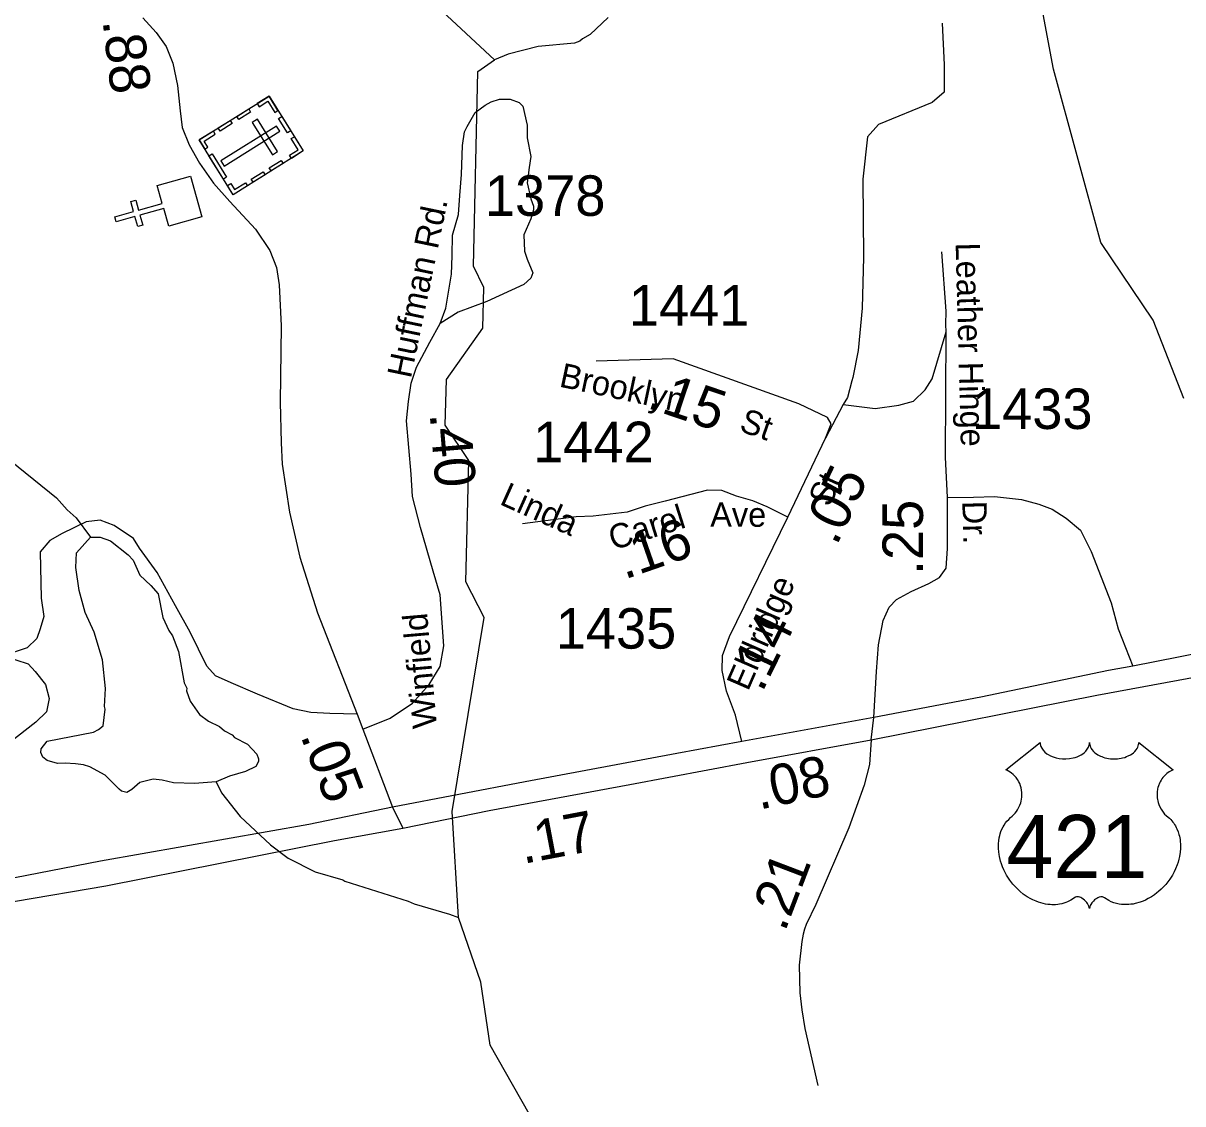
# Model space of a CAD drawing. Extents: x 1248089 to 1457196, y 820910 to 988753.
# Drawn here: x 1327787 to 1331365, y 878794 to 882128 of the extents above; entities that cross this region are included whole.
import ezdxf

# ---------------------------------------------------------------- set-up
doc = ezdxf.new("R2010")
doc.units = 0
for name, color, linetype in [('Exist Cultural Cemetery CELL', 7, 'Continuous'), ('Exist Cultural Church CELL', 7, 'Continuous'), ('Exist Hydrographic Misc Water Feature', 7, 'Continuous'), ('Exist Road Non-System Type 51', 7, 'Continuous'), ('Exist Road Primary US Divided Attributed', 7, 'Continuous'), ('Exist Road Primary US Mileage Hundredths English Label', 7, 'Continuous'), ('Exist Road Primary US Shield Number Label', 7, 'Continuous'), ('Exist Road Secondary Type 41 Attributed', 7, 'Continuous'), ('Exist Road Secondary Type 51 Attributed', 7, 'Continuous'), ('Exist Road Secondary Type 51 Label', 7, 'Continuous'), ('Prop GRAU CAT1 Cell', 7, 'Continuous'), ('Prop Horizontal Alignment Direction Label', 7, 'Continuous'), ('Prop Lane Lines', 7, 'Continuous')]:
    doc.layers.add(name, color=color, linetype=linetype)

msp = doc.modelspace()

# ---------------------------------------------------------------- linework, layer by layer
at = {"layer": 'Exist Cultural Cemetery CELL'}
for points in [[(1328545.3, 881903), (1328650.8, 881734.2), (1328434.9, 881599.2), (1328329.4, 881768.1)], [(1328508.6, 881880.1), (1328514.6, 881870.4), (1328541.9, 881887.5), (1328563.4, 881853.1), (1328572.8, 881859), (1328545.3, 881903)], [(1328445.7, 881840.8), (1328482.4, 881863.7), (1328488.4, 881854.1), (1328451.7, 881831.1)], [(1328584.5, 881840.2), (1328612, 881796.2), (1328602.3, 881790.2), (1328574.9, 881834.2)], [(1328388.7, 881805.2), (1328425.4, 881828.1), (1328431.4, 881818.5), (1328394.7, 881795.5)], [(1328578.2, 881795), (1328568.3, 881810.9), (1328396.4, 881703.4), (1328406.3, 881687.6)], [(1328509.2, 881832.3), (1328493.4, 881822.4), (1328555.8, 881722.6), (1328571.6, 881732.5)], [(1328346.9, 881740), (1328356.7, 881746.1), (1328345, 881764.8), (1328379.3, 881786.2), (1328373.4, 881795.6), (1328329.4, 881768.1)], [(1328614.1, 881711.1), (1328608.1, 881720.8), (1328635.4, 881737.8), (1328613.9, 881772.2), (1328623.3, 881778.1), (1328650.8, 881734.1)], [(1328369.6, 881725.4), (1328414.5, 881653.5), (1328404.9, 881647.4), (1328359.9, 881719.4)], [(1328546.1, 881682.1), (1328582.8, 881705.1), (1328588.8, 881695.4), (1328552.1, 881672.4)], [(1328490.1, 881647.2), (1328526.9, 881670.1), (1328532.9, 881660.5), (1328496.2, 881637.5)], [(1328417.3, 881627.3), (1328427.1, 881633.4), (1328438.7, 881614.8), (1328473, 881636.2), (1328478.9, 881626.7), (1328434.9, 881599.2)]]:
    msp.add_lwpolyline(points, close=True, dxfattribs=at)
at = {"layer": 'Exist Cultural Church CELL'}
msp.add_lwpolyline([(1328235.8, 881501.9), (1328220.3, 881556.6), (1328147, 881536.1), (1328155.6, 881505.3), (1328140.2, 881501), (1328131.6, 881531.8), (1328073.7, 881515.5), (1328069.4, 881531), (1328127.3, 881547.2), (1328118.6, 881578), (1328134, 881582.3), (1328142.7, 881551.5), (1328216, 881572.1), (1328200.5, 881627.6), (1328303, 881656.4), (1328338.3, 881530.6)], close=True, dxfattribs=at)
at = {"layer": 'Exist Hydrographic Misc Water Feature'}
for points in [[(1331367.6, 880970.4), (1331272.6, 881211.9), (1331111.6, 881451.4), (1330965.6, 881986.2), (1330921.6, 882223.5), (1331006.6, 883012.9), (1331124.6, 883417.7), (1331194.5, 883567.3), (1331382.6, 883753.9)], [(1329395.6, 878679.1), (1329227.6, 878974.6), (1329198.6, 879169), (1329129.6, 879368.3), (1329110.6, 879696), (1329208.6, 880294.7), (1329152.5, 880404.2), (1329161.5, 880778.4), (1329088.5, 880888.1), (1329092.5, 881029.2), (1329204.6, 881187.7), (1329207.6, 881312.4), (1329175.6, 881378.8), (1329189.5, 881979.2), (1329241.3, 882015.7), (1328889.5, 882343.1)], [(1329592, 882146.2), (1329536.5, 882093.8), (1329512.1, 882080.5), (1329503.9, 882072.7), (1329487.7, 882067.2), (1329375.3, 882056.5), (1329282.7, 882033.1), (1329241.3, 882015.7)], [(1327723.3, 880798.6), (1327889.5, 880663.9), (1327922.5, 880626.9), (1327949.8, 880602.2), (1327994.1, 880542)], [(1328382.6, 879787), (1328314.9, 879781.9), (1328250.9, 879783.7), (1328215.2, 879792.7), (1328187.3, 879795.5), (1328147, 879784.7), (1328122.4, 879763.4), (1328106.1, 879753.9), (1328090.2, 879758.4), (1328082.4, 879764.5), (1328039.5, 879807.8), (1327992.3, 879833.1), (1327972.4, 879839.7), (1327948.5, 879842.5), (1327916.6, 879845.3), (1327892.5, 879844.1), (1327860.7, 879852.9), (1327847, 879863.4), (1327841.5, 879877.5), (1327841.8, 879889.5), (1327860.4, 879913), (1328003.2, 879940.8), (1328019.5, 879948.4), (1328033.8, 879960), (1328039.3, 880011.7), (1328037.5, 880019.8), (1328041.1, 880075.7), (1328031.5, 880163.9), (1328005.9, 880248.7), (1327977.6, 880309.5), (1327959.6, 880378), (1327949.5, 880448.2), (1327950.8, 880494.1), (1327994.1, 880542)], [(1327994.1, 880542), (1328024.2, 880542), (1328055.9, 880531.1), (1328110.7, 880487.6), (1328126.3, 880471.1), (1328147, 880424.5), (1328180.1, 880393.5), (1328203.4, 880366.9), (1328217.3, 880294.5), (1328236.2, 880254), (1328247.8, 880237.7), (1328266.4, 880189.1), (1328283.6, 880092.6), (1328291.2, 880076.4), (1328291, 880068.4), (1328302.1, 880036.1), (1328330.9, 879995.3), (1328358.4, 879974.5), (1328391.9, 879957.6), (1328407.6, 879945.1), (1328431.2, 879932.5), (1328439, 879924.2), (1328478.4, 879903.1), (1328507.6, 879872.3), (1328513.2, 879858.2), (1328512.9, 879850.2), (1328504.5, 879834.4), (1328472.1, 879819.3), (1328423.6, 879804.7), (1328382.6, 879787)], [(1328382.6, 879787), (1328398.2, 879753.5), (1328456.1, 879679.8), (1328549.7, 879593.1), (1328604.6, 879551.6), (1328687.4, 879509.2), (1328772.8, 879484.8), (1328778.6, 879480.5), (1328975, 879418.9), (1328992.8, 879410.3), (1329101.9, 879379.3), (1329129.6, 879368.3)]]:
    msp.add_lwpolyline(points, dxfattribs=at)
at = {"layer": 'Exist Road Non-System Type 51'}
for points in [[(1329156.6, 881809.8), (1329181.1, 881852.7), (1329211.6, 881874.9), (1329231, 881886), (1329256, 881894.3), (1329289.3, 881894.3), (1329317, 881883.2), (1329328.1, 881872.1), (1329342, 881813.8), (1329342, 881774.9), (1329353.1, 881716.6), (1329347.6, 881683.3), (1329342, 881636.1), (1329353.1, 881586.1), (1329361.4, 881563.9), (1329361.4, 881552.8), (1329353.1, 881525), (1329330.9, 881475), (1329333.7, 881425), (1329342, 881400), (1329358.7, 881358.4), (1329353.1, 881341.7), (1329330.9, 881322.3), (1329217.1, 881269.5), (1329128.3, 881236.2), (1329073.4, 881201.7)], [(1330634.6, 881240.1), (1330620.6, 881422.8)], [(1330316.4, 880951.7), (1330365.8, 880945.7), (1330415.2, 880939.8), (1330488.2, 880949.7), (1330533.6, 880961.5), (1330569.2, 880997.1), (1330590.9, 881030.7), (1330634.6, 881175.7)], [(1330343, 881025.1), (1330330.3, 880973.4), (1330316.4, 880951.7), (1330261.8, 880848.2)], [(1330638.9, 880664.8), (1330718.8, 880666.2), (1330784, 880668.2), (1330866.9, 880658.3), (1330920.2, 880644.5), (1330961.7, 880628.6), (1331005.1, 880601), (1331048.6, 880563.4), (1331082.1, 880498.2), (1331143.3, 880340.1), (1331165.1, 880259.1), (1331210.5, 880144.5)], [(1328816.7, 879995.9), (1328733.3, 879998.6), (1328674, 880001.3), (1328620.1, 880012.1), (1328509.6, 880057.9), (1328428.8, 880093), (1328380.3, 880114.6), (1328353.3, 880144.2), (1328302.1, 880249.4), (1328256.3, 880330.3), (1328199.7, 880432.8), (1328145.8, 880508.3), (1328126.9, 880538), (1328067.6, 880578.4), (1328024.5, 880594.6), (1327981.4, 880589.2), (1327906.8, 880553.7), (1327869.1, 880532.1), (1327839.4, 880497), (1327842.1, 880354.1), (1327850.2, 880297.5), (1327839.4, 880259.7), (1327828.7, 880230), (1327799, 880200.4), (1327726.2, 880176.1)], [(1327726.2, 880176.1), (1327801.7, 880151.8), (1327823.3, 880127.6), (1327855.6, 880087.1), (1327866.4, 880044), (1327858.3, 880003.5), (1327826, 879971.1), (1327745.1, 879909.1), (1327650.8, 879830.9), (1327510.6, 879652.9), (1327472.9, 879590.9), (1327472.9, 879555.8), (1327478.3, 879510), (1327490.9, 879439)]]:
    msp.add_lwpolyline(points, dxfattribs=at)
at = {"layer": 'Exist Road Primary US Divided Attributed'}
for points in [[(1333206.3, 880533.5), (1332887, 880470.8), (1332631, 880422.2), (1332214.5, 880347.5), (1332028.1, 880311.8), (1331695.4, 880237.8), (1331424.8, 880185.9), (1331210.5, 880144.5), (1331135.2, 880131), (1330741.8, 880048.8), (1330411.1, 879985.5)], [(1330402.7, 879916.6), (1331099.1, 880054.2), (1331695.6, 880165.1), (1332108, 880242.8), (1332600.3, 880335.9), (1333216.8, 880455.7)], [(1330411.1, 879985.5), (1330003.7, 879911.6)], [(1330003.7, 879911.6), (1329803.5, 879874.2), (1329335.6, 879787.4), (1328926.5, 879708.9)], [(1328958.4, 879644.3), (1329224.1, 879698.3), (1329658.6, 879779.4), (1330018.9, 879847), (1330402.7, 879916.6)], [(1328926.5, 879708.9), (1328668.2, 879655.3), (1328025.6, 879542), (1327490.9, 879439), (1327233.7, 879388.2), (1326810.7, 879308.3), (1326763.7, 879300.6), (1326412.6, 879240.6)], [(1326445.7, 879166.7), (1326974.8, 879268.1), (1327762.8, 879419), (1328042, 879466.3), (1328746.8, 879606), (1328958.4, 879644.3)]]:
    msp.add_lwpolyline(points, dxfattribs=at)
at = {"layer": 'Exist Road Secondary Type 41 Attributed'}
for points in [[(1330622.3, 882128.8), (1330628.5, 882000.1), (1330628.5, 881915.1)], [(1330628.5, 881915.1), (1330591.2, 881884), (1330425.3, 881815.5), (1330392.1, 881778.1), (1330377.6, 881647.4), (1330379.7, 881406.7), (1330375.7, 881248.5), (1330363.2, 881117.8), (1330346.6, 881034.8), (1330343, 881025.1)]]:
    msp.add_lwpolyline(points, dxfattribs=at)
at = {"layer": 'Exist Road Secondary Type 51 Attributed'}
msp.add_line((1328926.5, 879708.9), (1328958.4, 879644.3), dxfattribs=at)
for points in [[(1328155.9, 882145.4), (1328197.1, 882099.6), (1328227.6, 882056.9), (1328248.9, 882005), (1328262.3, 881935.8), (1328271.5, 881858), (1328277.6, 881806.1), (1328298.9, 881752.6), (1328331, 881696.2), (1328373.7, 881635.1), (1328424, 881578.6), (1328503.3, 881493.2), (1328547.4, 881426.5), (1328568.7, 881374.6), (1328576.3, 881321.2), (1328582.4, 881194.5), (1328579.3, 880958.6), (1328582.4, 880833.5), (1328585.4, 880767.8), (1328608.3, 880619), (1328640.3, 880480.1), (1328695.2, 880309.1), (1328816.7, 879995.9), (1328834.2, 879950.2)], [(1328834.2, 879950.2), (1328919.2, 879983.8), (1328988.3, 880029.9), (1329038.9, 880087.4), (1329073.4, 880142.7), (1329084.1, 880206.8), (1329073.4, 880364.4), (1329052, 880437.7), (1329012.4, 880572), (1328988, 880668.2), (1328983.4, 880736.8), (1328969.7, 880901.7), (1328975.8, 880960.5), (1328983.4, 881017), (1329000.2, 881067.3), (1329041.4, 881143.7), (1329073.4, 881201.7), (1329090.2, 881249), (1329108.5, 881353.6), (1329110, 881410.1), (1329111.5, 881474.2), (1329129.8, 881538.3), (1329134.4, 881596.3), (1329139, 881661.9), (1329142, 881751.4), (1329148.1, 881792.7), (1329156.6, 881809.8)], [(1330411.1, 879985.5), (1330419.1, 880127.4), (1330425.3, 880210.4), (1330439.8, 880285.1), (1330458.5, 880326.6), (1330481.3, 880349.4), (1330526.9, 880374.3), (1330580.8, 880399.2), (1330614, 880417.9), (1330634.7, 880446.9), (1330638.9, 880507.1), (1330638.9, 880664.8), (1330632.6, 880789.3), (1330634.6, 881175.7), (1330633.7, 881198.2), (1330634.6, 881240.1)], [(1330261.8, 880848.2), (1330279.7, 880892.1), (1330268.2, 880911.4), (1330179.5, 880953.9), (1329792, 881092.8), (1329554.9, 881085.1)], [(1330146, 880604.4), (1330261.8, 880848.2)], [(1330146, 880604.4), (1330082.6, 880635.6), (1330037.6, 880654), (1329988, 880669), (1329942.4, 880685.9), (1329898.1, 880687.8), (1329767.7, 880652.9), (1329705.3, 880637.6), (1329650.1, 880619.4), (1329545.3, 880606.8), (1329493.3, 880604.8), (1329327.5, 880583.6)], [(1330003.7, 879911.6), (1329984.5, 879992.6), (1329957, 880067.5), (1329943.2, 880131), (1329944.3, 880177.2), (1329966.2, 880236), (1330146, 880604.4)], [(1330402.7, 879916.6), (1330411.1, 879985.5)], [(1328834.2, 879950.2), (1328926.5, 879708.9)], [(1330402.7, 879916.6), (1330397.4, 879840.8), (1330381.1, 879776.7), (1330334.2, 879644.9), (1330232.4, 879408.8), (1330202.6, 879346.5), (1330197.2, 879333), (1330193.6, 879316.7), (1330189, 879294.2), (1330180.9, 879221.9), (1330182.8, 879135.8), (1330189.1, 879083.9), (1330198.2, 879025.8), (1330238.1, 878850.3)]]:
    msp.add_lwpolyline(points, dxfattribs=at)
at = {"layer": 'Prop Horizontal Alignment Direction Label'}
msp.add_lwpolyline([(1330924.5, 879908.8), (1330924.8, 879904.4), (1330925.9, 879899.1), (1330926.7, 879896.4), (1330929.2, 879891.3), (1330933.2, 879885.2), (1330938.8, 879879.2), (1330945.1, 879874), (1330949.4, 879871.3), (1330956.6, 879867.4), (1330964.9, 879863.9), (1330974, 879861.3), (1330983.4, 879859.4), (1330993.6, 879858.3), (1331003.7, 879858.1), (1331014.6, 879858.9), (1331026.7, 879861.2), (1331032.3, 879862.7), (1331038.5, 879864.8), (1331044.3, 879867.2), (1331050.6, 879870.6), (1331055.7, 879873.8), (1331059.7, 879876.7), (1331065.3, 879882.1), (1331069.8, 879887.7), (1331071.7, 879890.9), (1331073.3, 879893.9), (1331075.6, 879900.3), (1331076.2, 879903.1), (1331076.6, 879909), (1331077, 879904), (1331077.5, 879901), (1331078.3, 879897.9), (1331079.6, 879894.7), (1331081.8, 879890.2), (1331084.3, 879886.5), (1331089.1, 879880.9), (1331092, 879878.1), (1331094.7, 879875.9), (1331102, 879870.9), (1331110.4, 879866.7), (1331114.5, 879864.9), (1331118.8, 879863.3), (1331124.2, 879861.7), (1331129.8, 879860.4), (1331135.3, 879859.4), (1331141, 879858.6), (1331146.7, 879858.2), (1331151.4, 879858.1), (1331157.2, 879858.1), (1331162.6, 879858.4), (1331168, 879859.1), (1331174, 879860.1), (1331178.9, 879861.1), (1331185.3, 879862.8), (1331191.1, 879864.9), (1331196.1, 879867.1), (1331202.7, 879870.6), (1331208.1, 879873.9), (1331212, 879877), (1331216.6, 879881.3), (1331221, 879886.4), (1331223.6, 879890.1), (1331225.4, 879893.9), (1331227.1, 879897.9), (1331228.1, 879902.2), (1331228.6, 879905.9), (1331228.7, 879909.1), (1331335, 879824.4), (1331332.5, 879823.5), (1331326.7, 879820.6), (1331322.1, 879817.9), (1331314.8, 879812.8), (1331311.7, 879810), (1331308.6, 879807), (1331305.7, 879803.9), (1331303.1, 879800.9), (1331300, 879796.7), (1331297.3, 879792.4), (1331294.6, 879787.7), (1331292.6, 879783.6), (1331289.3, 879775), (1331287.8, 879769.6), (1331286.8, 879765.1), (1331285.5, 879755.6), (1331285.2, 879751.1), (1331285.2, 879746.6), (1331285.5, 879741.9), (1331285.9, 879737.4), (1331286.7, 879732.7), (1331287.5, 879728.5), (1331288.8, 879723.4), (1331290.7, 879717.5), (1331293, 879711.8), (1331297.8, 879702.6), (1331304.1, 879693.2), (1331308.5, 879687.9), (1331312.9, 879683.4), (1331319.5, 879677.8), (1331323, 879674.7), (1331327.1, 879670.6), (1331333.8, 879662.9), (1331336.5, 879659.2), (1331339.2, 879655.2), (1331341.7, 879651), (1331344.2, 879646.4), (1331346.2, 879642.5), (1331350, 879633.4), (1331352.7, 879624.5), (1331354, 879619.9), (1331355.9, 879609.4), (1331356.7, 879604.3), (1331357.5, 879594.1), (1331357.5, 879581.8), (1331356.6, 879570.1), (1331354.4, 879556.5), (1331352.6, 879548.3), (1331349.8, 879538.9), (1331347.1, 879530.6), (1331342.2, 879518.5), (1331337.9, 879509.7), (1331332.3, 879499.4), (1331328.5, 879493.2), (1331324.1, 879486.5), (1331318.5, 879478.9), (1331311.9, 879470.7), (1331304.1, 879462.1), (1331297.8, 879455.8), (1331289.5, 879448.4), (1331284.4, 879444.2), (1331277.3, 879438.8), (1331267.5, 879432.3), (1331257.8, 879426.7), (1331249.6, 879422.5), (1331242.3, 879419.4), (1331232.9, 879415.8), (1331217.2, 879411.4), (1331211.5, 879410.2), (1331204.7, 879409.2), (1331198.4, 879408.6), (1331192.2, 879408.2), (1331184, 879408.2), (1331175.7, 879408.9), (1331168, 879410), (1331159.9, 879411.7), (1331151.4, 879414.2), (1331143.7, 879417.2), (1331135.9, 879421), (1331122.8, 879429.3), (1331119, 879431.3), (1331116.8, 879431.9), (1331111.7, 879432.2), (1331107, 879431.2), (1331102.1, 879429.2), (1331099.1, 879427.6), (1331095.2, 879425.1), (1331092.2, 879422.7), (1331088.6, 879419.2), (1331086, 879416.3), (1331084.1, 879414.1), (1331080.4, 879408.2), (1331079.1, 879405.5), (1331077.7, 879401.9), (1331076.5, 879396.6), (1331074.8, 879403.3), (1331072.9, 879407.7), (1331070.6, 879411.4), (1331068.3, 879414.8), (1331064.6, 879419), (1331061.3, 879422.2), (1331057.2, 879425.5), (1331053, 879428.1), (1331049.5, 879429.8), (1331046.4, 879431), (1331042.6, 879432), (1331039.4, 879432.2), (1331036.9, 879432.2), (1331033.3, 879431.4), (1331028.5, 879427.9), (1331024, 879424.8), (1331019, 879421.7), (1331013.1, 879418.5), (1331008.8, 879416.5), (1331003.6, 879414.5), (1330997.6, 879412.5), (1330991.1, 879410.8), (1330984.4, 879409.5), (1330978.5, 879408.6), (1330972.1, 879408), (1330966.4, 879407.8), (1330960.4, 879407.9), (1330954.9, 879408.3), (1330948.4, 879408.9), (1330940.4, 879410.1), (1330933.7, 879411.6), (1330926.7, 879413.4), (1330919.5, 879415.7), (1330911.7, 879418.7), (1330902.1, 879422.9), (1330895.4, 879426.3), (1330884.8, 879432.4), (1330872.3, 879441), (1330862.9, 879448.6), (1330856.1, 879454.8), (1330846, 879465.1), (1330840, 879471.9), (1330830.7, 879483.9), (1330824.7, 879492.6), (1330820.9, 879499), (1330815.2, 879509.3), (1330812.1, 879515.8), (1330808.1, 879525.2), (1330804.9, 879533.8), (1330802.3, 879542), (1330800.9, 879547.2), (1330798.9, 879556.3), (1330797.7, 879562.8), (1330796.5, 879571.6), (1330795.8, 879581), (1330795.7, 879589.6), (1330795.9, 879596.8), (1330796.7, 879605.1), (1330798.1, 879614), (1330799.8, 879621.6), (1330801.4, 879627), (1330803.6, 879633.7), (1330806.6, 879641), (1330810.1, 879648.1), (1330813.5, 879653.9), (1330817.7, 879660.2), (1330821.8, 879665.5), (1330827.3, 879671.4), (1330832.9, 879676.8), (1330838.1, 879681), (1330844.2, 879687.1), (1330847.4, 879690.7), (1330851.3, 879695.8), (1330854.4, 879700.5), (1330856.8, 879704.7), (1330860.1, 879710.9), (1330862, 879715.6), (1330864.5, 879722.7), (1330865.7, 879727.8), (1330866.9, 879734.2), (1330867.7, 879740.3), (1330868.1, 879747.9), (1330867.9, 879754.2), (1330867.1, 879761.5), (1330865.7, 879768.6), (1330864, 879774.7), (1330861.4, 879781.8), (1330859, 879786.9), (1330854.9, 879793.9), (1330850.4, 879800.4), (1330845.7, 879805.6), (1330841, 879810.3), (1330836.5, 879813.9), (1330832.2, 879816.9), (1330826.8, 879820.2), (1330821.6, 879822.8), (1330818.3, 879824.1)], close=True, dxfattribs=at)

# ---------------------------------------------------------------- texts
at = {"layer": 'Exist Road Primary US Mileage Hundredths English Label'}
for s, rotation, p in [('.08', 12.1296, (1330057.4, 879700.8)), ('.17', 10.8023, (1329329.5, 879533.7))]:
    msp.add_text(s, height=125, rotation=rotation, dxfattribs=at).set_placement(p)
at = {"layer": 'Exist Road Primary US Shield Number Label'}
msp.add_text('421', height=195, dxfattribs=at).set_placement((1330820.7, 879490))
at = {"layer": 'Exist Road Secondary Type 51 Label'}
for s, rotation, p in [('Huffman Rd.', 78.2627, (1328982.6, 881029.8)), ('Leather Hinge      Dr.', 271.4741, (1330663.6, 881450.5)), ('Brooklyn', 347.9779, (1329437.8, 881007.3)), ('St', 340.6937, (1329992.7, 880870.9)), ('St', 65.7146, (1330275, 880632.3)), ('Linda ', 335.8019, (1329253.4, 880645.1)), ('Carol', 17.5403, (1329607, 880501.1)), ('Eldridge', 66.444, (1330023.1, 880064.6)), ('Winfield ', 94.9748, (1329063.6, 879955.6))]:
    msp.add_text(s, height=75, rotation=rotation, dxfattribs=at).set_placement(p)
msp.add_text('Ave', height=75, dxfattribs=at).set_placement((1329906.5, 880574.3))
at = {"layer": 'Prop GRAU CAT1 Cell'}
for s, rotation, p in [('.88', 276.7049, (1328031.4, 882136)), ('.15', 341.3566, (1329707.6, 880942.4)), ('.40', 274.7598, (1329040.7, 880923.2)), ('.05', 64.595, (1330296.1, 880513)), ('.25', 90, (1330562.9, 880425.3)), ('.16', 19.1499, (1329641.8, 880411.1)), ('.14', 63.9839, (1330066.5, 880060.1)), ('.05', 290.9404, (1328641.3, 879929.6)), ('.21', 69.1455, (1330136.7, 879321.4))]:
    msp.add_text(s, height=125, rotation=rotation, dxfattribs=at).set_placement(p)
at = {"layer": 'Prop Lane Lines'}
for s, p in [('1378', (1329211.4, 881533.8)), ('1441', (1329655.4, 881195.1)), ('1433', (1330714.2, 880876.1)), ('1442', (1329359.9, 880773.7)), ('1435', (1329429.8, 880198.3))]:
    msp.add_text(s, height=125, dxfattribs=at).set_placement(p)

doc.saveas('drawing.dxf')
